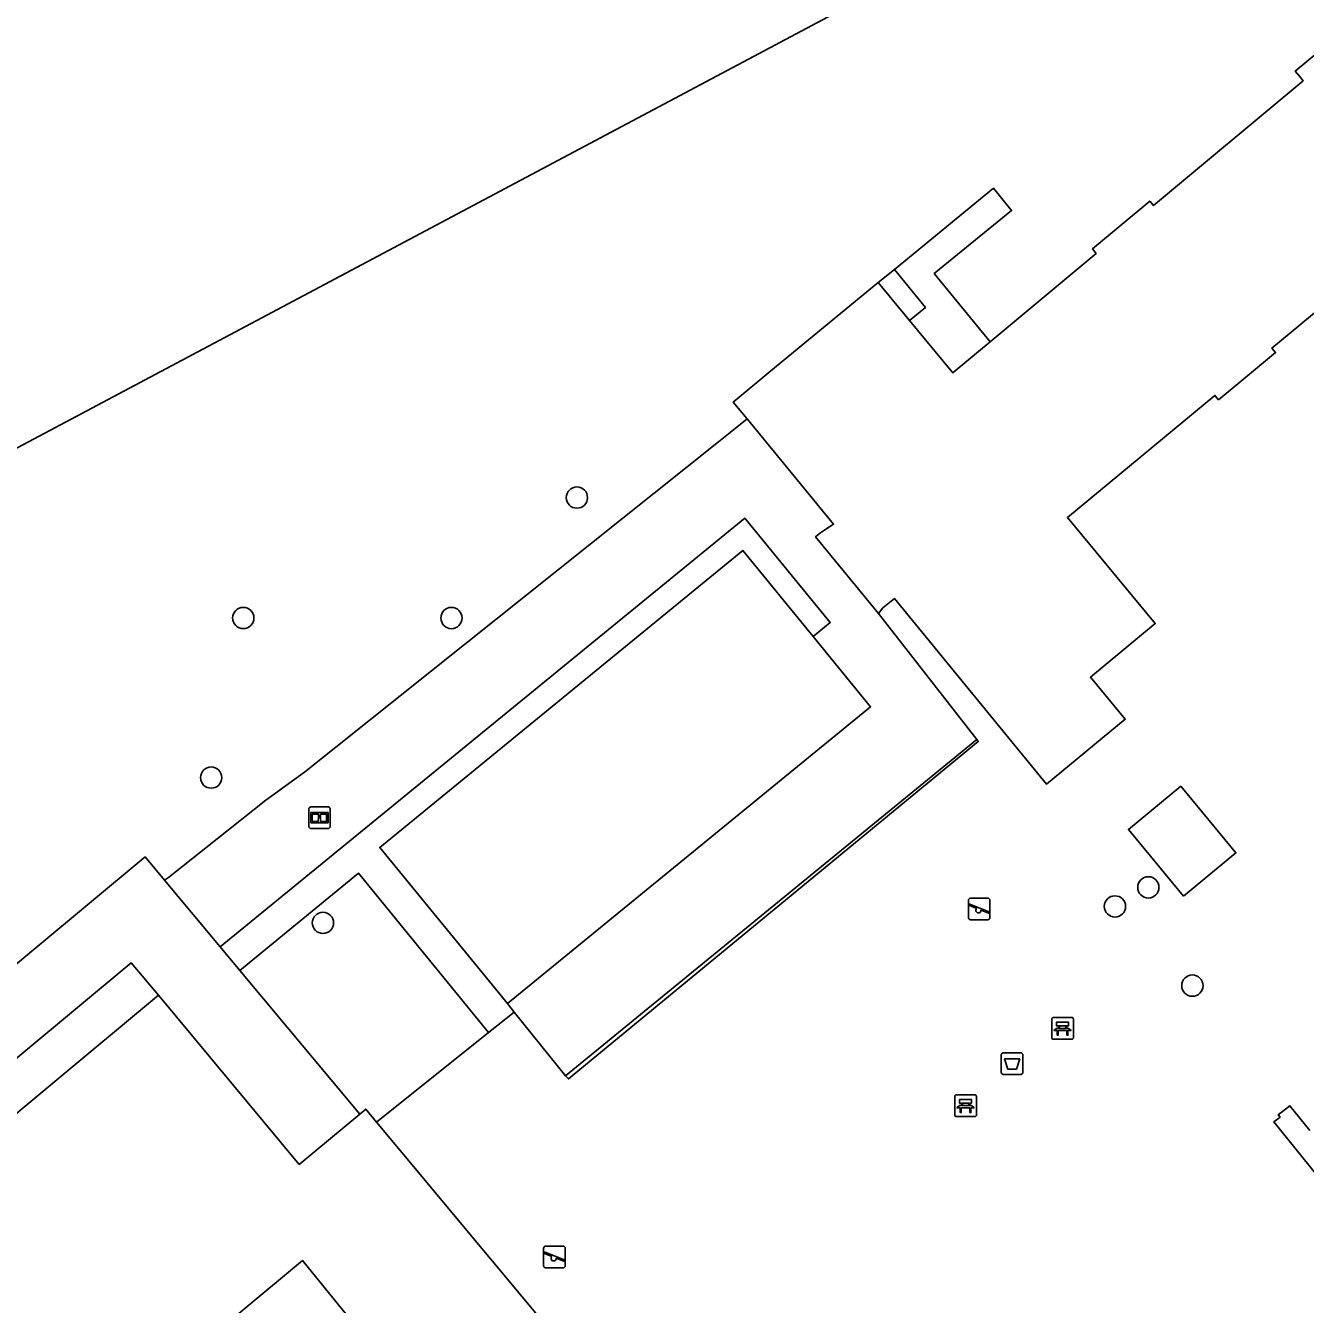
# Model space of a CAD drawing. Extents: x 162074 to 163034, y 381824 to 382557.
# Drawn here: x 162521.9 to 162580.8, y 381957.1 to 382015.9 of the extents above; entities that cross this region are included whole.
import ezdxf

# ---------------------------------------------------------------- set-up
doc = ezdxf.new("R2010")
doc.units = 0
for name, color, linetype in [('IMGEO_Afvalbak', 7, 'Continuous'), ('IMGEO_Bank', 7, 'Continuous'), ('IMGEO_Boom', 7, 'Continuous'), ('IMGEO_Erf', 7, 'Continuous'), ('IMGEO_Groenvoorziening', 7, 'Continuous'), ('IMGEO_Hek', 7, 'Continuous'), ('IMGEO_Informatiebord', 7, 'Continuous'), ('IMGEO_Muur', 7, 'Continuous'), ('IMGEO_Pand', 7, 'Continuous'), ('IMGEO_Pand_vergunning_verleend', 7, 'Continuous'), ('IMGEO_Speelvoorziening', 7, 'Continuous'), ('IMGEO_Voetpad_open', 7, 'Continuous')]:
    doc.layers.add(name, color=color, linetype=linetype)

msp = doc.modelspace()

# ---------------------------------------------------------------- linework, layer by layer
at = {"layer": 'IMGEO_Afvalbak'}
for p, q in [((162566.798, 381967.744), (162566.798, 381968.544)), ((162566.798, 381968.544), (162566.798, 381967.744)), ((162566.898, 381968.644), (162567.688, 381968.644)), ((162567.688, 381968.644), (162566.898, 381968.644)), ((162567.788, 381968.544), (162567.788, 381967.744)), ((162567.788, 381967.744), (162567.788, 381968.544)), ((162567.688, 381967.644), (162566.898, 381967.644)), ((162566.898, 381967.644), (162567.688, 381967.644))]:
    msp.add_line(p, q, dxfattribs=at)
msp.add_lwpolyline([(162566.941, 381968.358), (162567.645, 381968.358), (162567.496, 381967.888), (162567.09, 381967.888), (162566.941, 381968.358)], dxfattribs=at)
for centre, start, end in [((162566.898, 381968.544), 90, 180), ((162566.898, 381968.544), 90, 180), ((162567.688, 381968.544), 0, 90), ((162567.688, 381968.544), 360, 90), ((162566.898, 381967.744), 180, 270), ((162566.898, 381967.744), 180, 270), ((162567.688, 381967.744), 270, 0), ((162567.688, 381967.744), 270, 0)]:
    msp.add_arc(centre, 0.1, start, end, dxfattribs=at)
at = {"layer": 'IMGEO_Bank'}
for p, q in [((162569.115, 381969.339), (162569.115, 381970.18)), ((162569.115, 381970.18), (162569.115, 381969.339)), ((162569.19, 381970.264), (162570.031, 381970.264)), ((162570.031, 381970.264), (162569.19, 381970.264)), ((162570.115, 381970.189), (162570.115, 381969.348)), ((162570.115, 381969.348), (162570.115, 381970.189)), ((162569.812, 381969.662), (162569.419, 381969.662)), ((162569.424, 381969.77), (162569.424, 381969.876)), ((162569.468, 381969.876), (162569.468, 381969.77)), ((162569.756, 381969.882), (162569.474, 381969.882)), ((162569.474, 381969.764), (162569.756, 381969.764)), ((162569.762, 381969.77), (162569.762, 381969.876)), ((162569.806, 381969.876), (162569.806, 381969.77)), ((162570.04, 381969.264), (162569.199, 381969.264)), ((162569.199, 381969.264), (162570.04, 381969.264)), ((162564.654, 381965.783), (162564.654, 381966.624)), ((162564.654, 381966.624), (162564.654, 381965.783)), ((162564.729, 381966.708), (162565.57, 381966.708)), ((162565.57, 381966.708), (162564.729, 381966.708)), ((162565.654, 381966.633), (162565.654, 381965.792)), ((162565.654, 381965.792), (162565.654, 381966.633)), ((162565.351, 381966.106), (162564.958, 381966.106)), ((162564.963, 381966.214), (162564.963, 381966.32)), ((162565.007, 381966.32), (162565.007, 381966.214)), ((162565.295, 381966.326), (162565.013, 381966.326)), ((162565.013, 381966.208), (162565.295, 381966.208)), ((162565.301, 381966.214), (162565.301, 381966.32)), ((162565.345, 381966.32), (162565.345, 381966.214)), ((162565.579, 381965.708), (162564.738, 381965.708)), ((162564.738, 381965.708), (162565.579, 381965.708))]:
    msp.add_line(p, q, dxfattribs=at)
for points in [[(162569.418, 381969.882), (162569.332, 381969.882), (162569.332, 381970.043), (162569.895, 381970.043), (162569.895, 381969.882), (162569.812, 381969.882)], [(162569.362, 381969.662), (162569.22, 381969.662), (162569.332, 381969.764), (162569.418, 381969.764)], [(162569.412, 381969.655), (162569.412, 381969.448), (162569.369, 381969.448), (162569.369, 381969.655)], [(162569.812, 381969.764), (162569.895, 381969.764), (162570.007, 381969.662), (162569.868, 381969.662)], [(162569.862, 381969.655), (162569.862, 381969.448), (162569.818, 381969.448), (162569.818, 381969.655)], [(162564.957, 381966.326), (162564.871, 381966.326), (162564.871, 381966.487), (162565.434, 381966.487), (162565.434, 381966.326), (162565.351, 381966.326)], [(162564.901, 381966.106), (162564.759, 381966.106), (162564.871, 381966.208), (162564.957, 381966.208)], [(162564.951, 381966.099), (162564.951, 381965.892), (162564.908, 381965.892), (162564.908, 381966.099)], [(162565.351, 381966.208), (162565.434, 381966.208), (162565.546, 381966.106), (162565.407, 381966.106)], [(162565.401, 381966.099), (162565.401, 381965.892), (162565.357, 381965.892), (162565.357, 381966.099)]]:
    msp.add_lwpolyline(points, dxfattribs=at)
for centre, radius, start, end in [((162569.193, 381970.186), 0.0779, 92.4484, 184.28452), ((162569.193, 381970.186), 0.0779, 92.4484, 184.28452), ((162570.037, 381970.186), 0.0779, 2.4484, 94.28452), ((162570.037, 381970.186), 0.0779, 2.4484, 94.28452), ((162569.362, 381969.655), 0.00671, 2.89567, 87.10433), ((162569.419, 381969.655), 0.00671, 92.89567, 177.10433), ((162569.417, 381969.875), 0.00671, 2.89567, 87.10433), ((162569.417, 381969.771), 0.00671, 272.89567, 357.10433), ((162569.474, 381969.875), 0.00671, 92.89567, 177.10433), ((162569.474, 381969.771), 0.00671, 182.89567, 267.10433), ((162569.756, 381969.875), 0.00671, 2.89567, 87.10433), ((162569.756, 381969.771), 0.00671, 272.89567, 357.10433), ((162569.813, 381969.875), 0.00671, 92.89567, 177.10433), ((162569.813, 381969.771), 0.00671, 182.89567, 267.10433), ((162569.811, 381969.655), 0.00671, 2.89567, 87.10433), ((162569.868, 381969.655), 0.00671, 92.89567, 177.10433), ((162569.193, 381969.342), 0.0779, 182.4484, 274.28452), ((162569.193, 381969.342), 0.0779, 182.4484, 274.28452), ((162570.037, 381969.342), 0.0779, 272.4484, 4.28452), ((162570.037, 381969.342), 0.0779, 272.4484, 4.28452), ((162564.732, 381966.63), 0.0779, 92.4484, 184.28452), ((162564.732, 381966.63), 0.0779, 92.4484, 184.28452), ((162565.576, 381966.63), 0.0779, 2.4484, 94.28452), ((162565.576, 381966.63), 0.0779, 2.4484, 94.28452), ((162564.901, 381966.099), 0.00671, 2.89567, 87.10433), ((162564.958, 381966.099), 0.00671, 92.89567, 177.10433), ((162564.956, 381966.319), 0.00671, 2.89567, 87.10433), ((162564.956, 381966.215), 0.00671, 272.89567, 357.10433), ((162565.013, 381966.319), 0.00671, 92.89567, 177.10433), ((162565.013, 381966.215), 0.00671, 182.89567, 267.10433), ((162565.295, 381966.319), 0.00671, 2.89567, 87.10433), ((162565.295, 381966.215), 0.00671, 272.89567, 357.10433), ((162565.352, 381966.319), 0.00671, 92.89567, 177.10433), ((162565.352, 381966.215), 0.00671, 182.89567, 267.10433), ((162565.35, 381966.099), 0.00671, 2.89567, 87.10433), ((162565.407, 381966.099), 0.00671, 92.89567, 177.10433), ((162564.732, 381965.786), 0.0779, 182.4484, 274.28452), ((162564.732, 381965.786), 0.0779, 182.4484, 274.28452), ((162565.576, 381965.786), 0.0779, 272.4484, 4.28452), ((162565.576, 381965.786), 0.0779, 272.4484, 4.28452)]:
    msp.add_arc(centre, radius, start, end, dxfattribs=at)
at = {"layer": 'IMGEO_Boom'}
for centre in [(162547.279, 381994.176), (162531.935, 381988.638), (162541.511, 381988.635), (162530.459, 381981.298), (162573.559, 381976.246), (162572.024, 381975.37), (162535.6, 381974.616), (162575.586, 381971.73)]:
    msp.add_circle(centre, 0.489, dxfattribs=at)
at = {"layer": 'IMGEO_Erf'}
msp.add_lwpolyline([(162561.138, 382004.069), (162561.879, 382004.671)], dxfattribs=at)
at = {"layer": 'IMGEO_Groenvoorziening'}
msp.add_lwpolyline([(162543.219, 381969.567), (162538.067, 381965.451)], dxfattribs=at)
at = {"layer": 'IMGEO_Hek'}
for points in [[(162561.879, 382004.671), (162561.138, 382004.069)], [(162554.326, 381997.17), (162555.107, 381997.793)], [(162561.149, 381988.838), (162565.666, 381983.047)], [(162544.081, 381970.91), (162544.401, 381970.512)], [(162544.401, 381970.512), (162546.755, 381967.578)], [(162579.531, 381965.793), (162580.073, 381966.206)], [(162580.073, 381966.206), (162580.989, 381965.07)]]:
    msp.add_lwpolyline(points, dxfattribs=at)
at = {"layer": 'IMGEO_Informatiebord'}
for p, q in [((162534.946, 381979.052), (162534.946, 381979.852)), ((162534.946, 381979.852), (162534.946, 381979.052)), ((162535.046, 381979.952), (162535.836, 381979.952)), ((162535.836, 381979.952), (162535.046, 381979.952)), ((162535.936, 381979.852), (162535.936, 381979.052)), ((162535.936, 381979.052), (162535.936, 381979.852)), ((162535.836, 381978.952), (162535.046, 381978.952)), ((162535.046, 381978.952), (162535.836, 381978.952))]:
    msp.add_line(p, q, dxfattribs=at)
for points in [[(162535.047, 381979.684), (162535.835, 381979.684), (162535.835, 381979.22), (162535.047, 381979.22), (162535.047, 381979.684)], [(162535.112, 381979.619), (162535.112, 381979.285), (162535.387, 381979.285), (162535.388, 381979.498), (162535.492, 381979.499), (162535.493, 381979.285), (162535.77, 381979.285), (162535.77, 381979.619), (162535.494, 381979.619), (162535.494, 381979.539), (162535.388, 381979.539), (162535.388, 381979.619), (162535.112, 381979.619)]]:
    msp.add_lwpolyline(points, dxfattribs=at)
for centre, start, end in [((162535.046, 381979.852), 90, 180), ((162535.046, 381979.852), 90, 180), ((162535.836, 381979.852), 0, 90), ((162535.836, 381979.852), 360, 90), ((162535.046, 381979.052), 180, 270), ((162535.046, 381979.052), 180, 270), ((162535.836, 381979.052), 270, 0), ((162535.836, 381979.052), 270, 0)]:
    msp.add_arc(centre, 0.1, start, end, dxfattribs=at)
at = {"layer": 'IMGEO_Muur'}
for points in [[(162565.666, 381983.047), (162565.74, 381982.952), (162546.891, 381967.439), (162546.755, 381967.578)], [(162546.755, 381967.578), (162565.666, 381983.047)]]:
    msp.add_lwpolyline(points, dxfattribs=at)
at = {"layer": 'IMGEO_Pand'}
for points in [[(162566.281, 382001.337), (162571.157, 382005.406), (162570.984, 382005.613), (162573.625, 382007.816), (162573.798, 382007.609), (162580.678, 382013.349), (162580.505, 382013.556), (162580.316, 382013.783), (162581.477, 382014.751)], [(162586.069, 382006.707), (162579.242, 382001.05), (162579.412, 382000.844), (162578.393, 382000), (162576.79, 381998.672), (162576.619, 381998.877), (162569.838, 381993.258), (162573.877, 381988.381), (162570.898, 381985.912), (162572.494, 381983.984), (162568.882, 381980.991), (162561.881, 381989.541), (162561.347, 381989.103), (162561.149, 381988.838)], [(162555.107, 381997.793), (162554.469, 381998.57), (162556.203, 382000), (162561.138, 382004.069)], [(162561.138, 382004.069), (162562.58, 382002.321)], [(162566.281, 382001.337), (162564.678, 382000), (162564.569, 381999.909), (162564.494, 382000), (162562.58, 382002.321)], [(162555.107, 381997.793), (162559.085, 381992.947), (162558.503, 381992.573), (162558.256, 381992.371), (162561.149, 381988.838)], [(162558.145, 381987.789), (162554.918, 381991.738), (162538.214, 381978.088), (162544.081, 381970.91)], [(162544.081, 381970.91), (162560.784, 381984.559), (162558.145, 381987.789)], [(162575.18, 381975.846), (162572.642, 381978.912), (162575.046, 381980.902), (162577.584, 381977.836), (162575.18, 381975.846)], [(162528.039, 381971.287), (162498.859, 381947.001), (162505.384, 381939.152)], [(162537.29, 381965.824), (162534.514, 381963.506), (162528.039, 381971.287)], [(162538.067, 381965.451), (162537.565, 381966.054), (162537.29, 381965.824)], [(162538.067, 381965.451), (162540.007, 381963.125), (162540.919, 381962.03), (162548.165, 381953.339)], [(162507.558, 381936.537), (162534.655, 381959.09), (162538.114, 381954.837), (162542.837, 381949.03)]]:
    msp.add_lwpolyline(points, dxfattribs=at)
at = {"layer": 'IMGEO_Pand_vergunning_verleend'}
msp.add_lwpolyline([(162506.081, 382012.787), (162537.921, 382030.563), (162540.97, 382025.099), (162552.035, 382031.277), (162550.142, 382034.668), (162552.563, 382036.019), (162551.527, 382037.874), (162556.827, 382040.832), (162559.133, 382036.702), (162567.615, 382040.58), (162572.407, 382031.568), (162571.087, 382030.866), (162573.731, 382025.895), (162561.053, 382019.153), (162561.748, 382017.847), (162515.96, 381993.499), (162506.081, 382012.787)], dxfattribs=at)
at = {"layer": 'IMGEO_Speelvoorziening'}
for p, q in [((162565.284, 381974.855), (162565.284, 381975.655)), ((162565.284, 381975.655), (162565.284, 381974.855)), ((162565.667, 381975.283), (162565.328, 381975.42)), ((162565.353, 381975.48), (162566.229, 381975.127)), ((162565.384, 381975.755), (162566.174, 381975.755)), ((162566.174, 381975.755), (162565.384, 381975.755)), ((162566.274, 381975.655), (162566.274, 381974.855)), ((162566.274, 381974.855), (162566.274, 381975.655)), ((162566.174, 381974.755), (162565.384, 381974.755)), ((162565.384, 381974.755), (162566.174, 381974.755)), ((162566.205, 381975.067), (162565.865, 381975.204)), ((162545.75, 381958.846), (162545.75, 381959.646)), ((162545.75, 381959.646), (162545.75, 381958.846)), ((162546.133, 381959.274), (162545.794, 381959.411)), ((162545.819, 381959.471), (162546.695, 381959.118)), ((162545.85, 381959.746), (162546.64, 381959.746)), ((162546.64, 381959.746), (162545.85, 381959.746)), ((162546.74, 381959.646), (162546.74, 381958.846)), ((162546.74, 381958.846), (162546.74, 381959.646)), ((162546.671, 381959.058), (162546.331, 381959.195)), ((162546.64, 381958.746), (162545.85, 381958.746)), ((162545.85, 381958.746), (162546.64, 381958.746))]:
    msp.add_line(p, q, dxfattribs=at)
for centre, radius, start, end in [((162565.384, 381975.655), 0.1, 90, 180), ((162565.384, 381975.655), 0.1, 90, 180), ((162565.341, 381975.45), 0.0327, 68.07798, 248.07798), ((162566.174, 381975.655), 0.1, 0, 90), ((162566.174, 381975.655), 0.1, 360, 90), ((162565.384, 381974.855), 0.1, 180, 270), ((162565.384, 381974.855), 0.1, 180, 270), ((162565.746, 381975.193), 0.12, 130.99278, 5.16318), ((162566.174, 381974.855), 0.1, 270, 0), ((162566.174, 381974.855), 0.1, 270, 0), ((162566.217, 381975.097), 0.0327, 248.07798, 68.07798), ((162545.85, 381959.646), 0.1, 90, 180), ((162545.85, 381959.646), 0.1, 90, 180), ((162545.807, 381959.441), 0.0327, 68.07798, 248.07798), ((162546.64, 381959.646), 0.1, 0, 90), ((162546.64, 381959.646), 0.1, 360, 90), ((162545.85, 381958.846), 0.1, 180, 270), ((162545.85, 381958.846), 0.1, 180, 270), ((162546.212, 381959.184), 0.12, 130.99278, 5.16318), ((162546.64, 381958.846), 0.1, 270, 0), ((162546.64, 381958.846), 0.1, 270, 0), ((162546.683, 381959.088), 0.0327, 248.07798, 68.07798)]:
    msp.add_arc(centre, radius, start, end, dxfattribs=at)
at = {"layer": 'IMGEO_Voetpad_open'}
for points in [[(162561.879, 382004.671), (162566.437, 382008.401), (162567.272, 382007.378), (162563.717, 382004.475), (162566.281, 382001.337)], [(162562.58, 382002.321), (162563.311, 382002.918), (162561.879, 382004.671)], [(162528.308, 381976.582), (162528.501, 381976.707), (162532.971, 381980.258), (162534.748, 381981.552), (162553.796, 381996.747), (162554.326, 381997.17), (162555.107, 381997.793)], [(162530.876, 381973.506), (162555.001, 381993.226), (162558.921, 381988.423), (162558.145, 381987.789)], [(162561.149, 381988.838), (162565.666, 381983.047)], [(162489.378, 381945.994), (162527.417, 381977.65), (162528.308, 381976.582)], [(162528.308, 381976.582), (162530.876, 381973.506)], [(162531.773, 381972.431), (162537.237, 381976.898), (162543.219, 381969.567)], [(162530.876, 381973.506), (162531.773, 381972.431)], [(162491.482, 381943.405), (162526.778, 381972.779), (162528.039, 381971.287)], [(162537.29, 381965.824), (162531.773, 381972.431)], [(162544.081, 381970.91), (162544.401, 381970.512)], [(162544.401, 381970.512), (162543.219, 381969.567)], [(162546.755, 381967.578), (162544.401, 381970.512)], [(162584.397, 381950.771), (162581.893, 381953.902), (162584.469, 381955.945), (162584.006, 381956.601), (162585.51, 381957.818), (162579.335, 381965.469), (162579.619, 381965.685), (162579.531, 381965.793), (162580.073, 381966.206), (162580.989, 381965.07)]]:
    msp.add_lwpolyline(points, dxfattribs=at)

doc.saveas('drawing.dxf')
